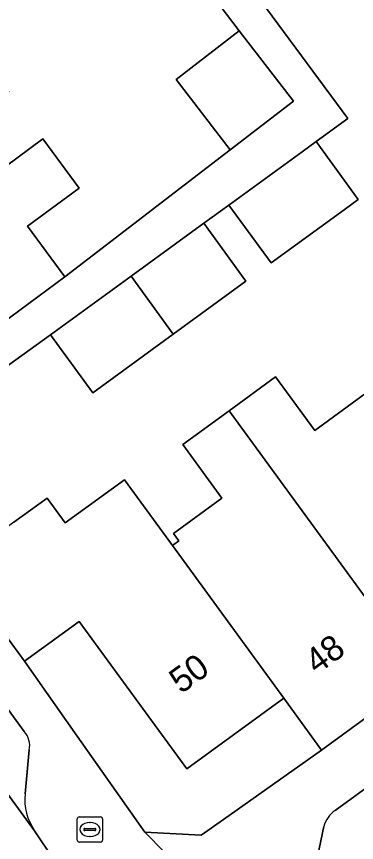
# Model space of a CAD drawing. Extents: x 159817 to 160765, y 380688 to 381638.
# Drawn here: x 159977.23 to 159990.74, y 381310.61 to 381343.41 of the extents above; entities that cross this region are included whole.
import ezdxf

# ---------------------------------------------------------------- set-up
doc = ezdxf.new("R2010")
doc.units = 0
for name, color, linetype in [('IMGEO_Brandkraan', 7, 'Continuous'), ('IMGEO_Erf', 7, 'Continuous'), ('IMGEO_Muur', 7, 'Continuous'), ('IMGEO_Pand', 7, 'Continuous'), ('IMGEO_Pand_nummerreeks', 7, 'Continuous'), ('IMGEO_Parkeervlak_open', 7, 'Continuous'), ('IMGEO_Rijbaan_lokaal_open', 7, 'Continuous'), ('IMGEO_Voetpad_open', 7, 'Continuous')]:
    doc.layers.add(name, color=color, linetype=linetype)

msp = doc.modelspace()

# ---------------------------------------------------------------- linework, layer by layer
at = {"layer": 'IMGEO_Brandkraan'}
for p, q in [((159979.646, 381310.7), (159979.646, 381311.552)), ((159979.721, 381311.626), (159980.573, 381311.626)), ((159980.647, 381311.552), (159980.647, 381310.7)), ((159980.134, 381311.406), (159980.159, 381311.406)), ((159979.905, 381311.12), (159979.905, 381311.132)), ((159980.343, 381311.083), (159979.945, 381311.083)), ((159979.948, 381311.169), (159980.346, 381311.169)), ((159980.389, 381311.132), (159980.389, 381311.12)), ((159980.573, 381310.626), (159979.721, 381310.626)), ((159980.157, 381310.846), (159980.132, 381310.846))]:
    msp.add_line(p, q, dxfattribs=at)
for points in [[(159979.646, 381310.7), (159979.646, 381311.552)], [(159979.721, 381311.626), (159980.573, 381311.626)], [(159980.647, 381311.552), (159980.647, 381310.7)], [(159980.573, 381310.626), (159979.721, 381310.626)]]:
    msp.add_lwpolyline(points, dxfattribs=at)
for centre, radius, start, end in [((159979.723, 381311.55), 0.0765, 91.552, 178.448), ((159979.723, 381311.55), 0.0765, 91.552, 178.448), ((159980.571, 381311.55), 0.0765, 1.552, 88.448), ((159980.571, 381311.55), 0.0765, 1.552, 88.448), ((159979.945, 381311.129), 0.0403, 85.8775, 175.7526), ((159979.942, 381311.119), 0.0366, 178.938, 274.7102), ((159980.346, 381311.126), 0.043, 264.8664, 352.4533), ((159980.35, 381311.131), 0.0386, 1.7309, 96.639), ((159979.723, 381310.702), 0.0765, 181.552, 268.448), ((159979.723, 381310.702), 0.0765, 181.552, 268.448), ((159980.571, 381310.702), 0.0765, 271.552, 358.448), ((159980.571, 381310.702), 0.0765, 271.552, 358.448)]:
    msp.add_arc(centre, radius, start, end, dxfattribs=at)
for centre, major_axis, ratio, start_param, end_param in [((159980.133, 381311.126), (-0.387, 0.002), 0.722429, 4.712389, 7.853982), ((159980.158, 381311.126), (-0.39, 0.002), 0.717154, 1.570796, 4.712389)]:
    msp.add_ellipse(centre, major_axis=major_axis, ratio=ratio, start_param=start_param, end_param=end_param, dxfattribs=at)
at = {"layer": 'IMGEO_Erf'}
for points in [[(159985.994, 381345.319), (159990.394, 381339.359), (159989.135, 381338.444), (159990.81, 381336.141), (159990.256, 381335.738), (159987.346, 381333.623), (159985.667, 381335.923), (159984.671, 381335.199), (159986.35, 381332.899), (159983.46, 381330.798), (159980.258, 381328.47), (159978.583, 381330.774), (159974.768, 381328.035)], [(159970.672, 381344.511), (159972.12, 381342.543), (159974.212, 381344.083), (159975.565, 381342.244), (159976.919, 381340.405), (159974.888, 381338.91), (159976.251, 381337.057), (159978.281, 381338.552), (159979.72, 381336.597), (159977.662, 381335.082), (159979.145, 381333.067), (159985.718, 381338.113), (159983.569, 381340.914), (159986.086, 381342.846), (159984.86, 381344.454)], [(159977.129, 381323.325), (159978.448, 381324.288), (159979.168, 381323.302), (159981.517, 381325.016), (159983.427, 381322.401), (159983.685, 381322.59), (159983.474, 381322.88), (159985.394, 381324.282), (159983.84, 381326.411), (159985.682, 381327.756), (159987.525, 381329.101), (159989.084, 381326.967), (159991.121, 381328.454)]]:
    msp.add_lwpolyline(points, dxfattribs=at)
msp.add_lwpolyline([(159989.358, 381314.277), (159987.849, 381316.344), (159983.996, 381313.531), (159979.716, 381319.392), (159977.548, 381317.809), (159979.645, 381314.832), (159982.331, 381311.019), (159984.567, 381310.897), (159985.455, 381311.523)], close=True, dxfattribs=at)
at = {"layer": 'IMGEO_Muur'}
for points in [[(159979.645, 381314.832), (159977.548, 381317.809)], [(159985.455, 381311.523), (159984.567, 381310.897), (159982.331, 381311.019), (159979.645, 381314.832)], [(159989.358, 381314.277), (159985.455, 381311.523)]]:
    msp.add_lwpolyline(points, dxfattribs=at)
at = {"layer": 'IMGEO_Pand'}
for points in [[(159986.086, 381342.846), (159983.569, 381340.914), (159985.718, 381338.113), (159988.235, 381340.045)], [(159976.251, 381337.057), (159967.892, 381330.909), (159970.815, 381326.937), (159974.843, 381329.901), (159979.145, 381333.067), (159977.662, 381335.082), (159979.72, 381336.597), (159978.281, 381338.552)], [(159989.135, 381338.444), (159988.581, 381338.041), (159985.667, 381335.923), (159987.346, 381333.623), (159990.256, 381335.738), (159990.81, 381336.141)], [(159984.671, 381335.199), (159981.781, 381333.098), (159983.46, 381330.798), (159986.35, 381332.899)], [(159983.46, 381330.798), (159981.781, 381333.098), (159978.583, 381330.774), (159980.258, 381328.47)], [(159997.26, 381320.047), (159991.121, 381328.454), (159989.084, 381326.967), (159987.525, 381329.101), (159985.682, 381327.756), (159993.379, 381317.213)], [(159993.379, 381317.213), (159985.682, 381327.756), (159983.84, 381326.411), (159985.394, 381324.282), (159983.474, 381322.88), (159983.685, 381322.59), (159983.427, 381322.401), (159987.849, 381316.344), (159989.358, 381314.277)], [(159983.427, 381322.401), (159981.517, 381325.016), (159979.168, 381323.302), (159978.448, 381324.288), (159977.129, 381323.325), (159974.762, 381321.597), (159977.548, 381317.809), (159979.716, 381319.392), (159983.996, 381313.531), (159987.849, 381316.344)]]:
    msp.add_lwpolyline(points, close=True, dxfattribs=at)
at = {"layer": 'IMGEO_Parkeervlak_open'}
for points in [[(159948.598, 381351.357), (159977.95, 381311.079)], [(159977.539, 381315.018), (159953.338, 381348.211)], [(160012.121, 381328.054), (159989.891, 381311.884)], [(159977.572, 381312.537), (159977.737, 381314.283)], [(159989.446, 381311.244), (159989.121, 381309.723)]]:
    msp.add_lwpolyline(points, dxfattribs=at)
for centre, radius, start, end in [((159976.905, 381314.453), 0.849, 348.4348, 41.719), ((159979.662, 381312.301), 2.103, 173.5515, 215.5174), ((159990.576, 381310.933), 1.172, 125.7654, 164.6119)]:
    msp.add_arc(centre, radius, start, end, dxfattribs=at)
at = {"layer": 'IMGEO_Rijbaan_lokaal_open'}
msp.add_lwpolyline([(159976.349, 381308.172), (159978.729, 381309.905), (159977.95, 381311.079), (159948.598, 381351.357), (159948.297, 381351.788), (159948.232, 381351.877), (159942.983, 381359.055), (159942.736, 381359.408), (159940.386, 381357.691), (159940.578, 381357.426), (159950.269, 381344.107), (159950.885, 381343.28), (159960.657, 381329.81), (159961.231, 381329.017), (159973.21, 381312.558), (159974.328, 381310.996)], close=True, dxfattribs=at)
at = {"layer": 'IMGEO_Voetpad_open'}
for points in [[(159949.277, 381351.257), (159950.494, 381352.091), (159950.664, 381351.868), (159953.338, 381348.211), (159977.539, 381315.018)], [(159986.277, 381307.01), (159982.331, 381311.019), (159979.645, 381314.832), (159977.548, 381317.809), (159974.762, 381321.597), (159973.461, 381323.366), (159971.698, 381325.763), (159971.677, 381325.792), (159970.815, 381326.937), (159967.892, 381330.909), (159965.178, 381334.598)], [(159989.891, 381311.884), (160012.121, 381328.054)], [(159993.379, 381317.213), (159989.358, 381314.277), (159985.455, 381311.523), (159984.567, 381310.897), (159982.331, 381311.019), (159986.277, 381307.01)], [(159977.737, 381314.283), (159977.572, 381312.537)], [(159989.121, 381309.723), (159989.446, 381311.244)], [(159977.95, 381311.079), (159978.729, 381309.905), (159979.924, 381308.353)]]:
    msp.add_lwpolyline(points, dxfattribs=at)
msp.add_lwpolyline([(159978.583, 381330.774), (159981.781, 381333.098), (159984.671, 381335.199), (159985.667, 381335.923), (159988.581, 381338.041), (159989.135, 381338.444), (159990.394, 381339.359), (159985.994, 381345.319), (159984.86, 381344.454), (159986.086, 381342.846), (159988.235, 381340.045), (159985.718, 381338.113), (159979.145, 381333.067), (159974.843, 381329.901), (159970.815, 381326.937), (159971.677, 381325.792), (159971.698, 381325.763), (159974.768, 381328.035)], close=True, dxfattribs=at)
for centre, radius, start, end in [((159976.905, 381314.453), 0.849, 348.4348, 41.719), ((159979.662, 381312.301), 2.103, 173.5515, 215.5174), ((159990.576, 381310.933), 1.172, 125.7654, 164.6119)]:
    msp.add_arc(centre, radius, start, end, dxfattribs=at)

# ---------------------------------------------------------------- texts
at = {"layer": 'IMGEO_Pand_nummerreeks'}
for s, rotation, p in [('48', 36.139, (159989.167, 381317.258)), ('50', 36.1307, (159983.772, 381316.488))]:
    msp.add_text(s, height=1, rotation=rotation, dxfattribs=at).set_placement(p)

doc.saveas('drawing.dxf')
